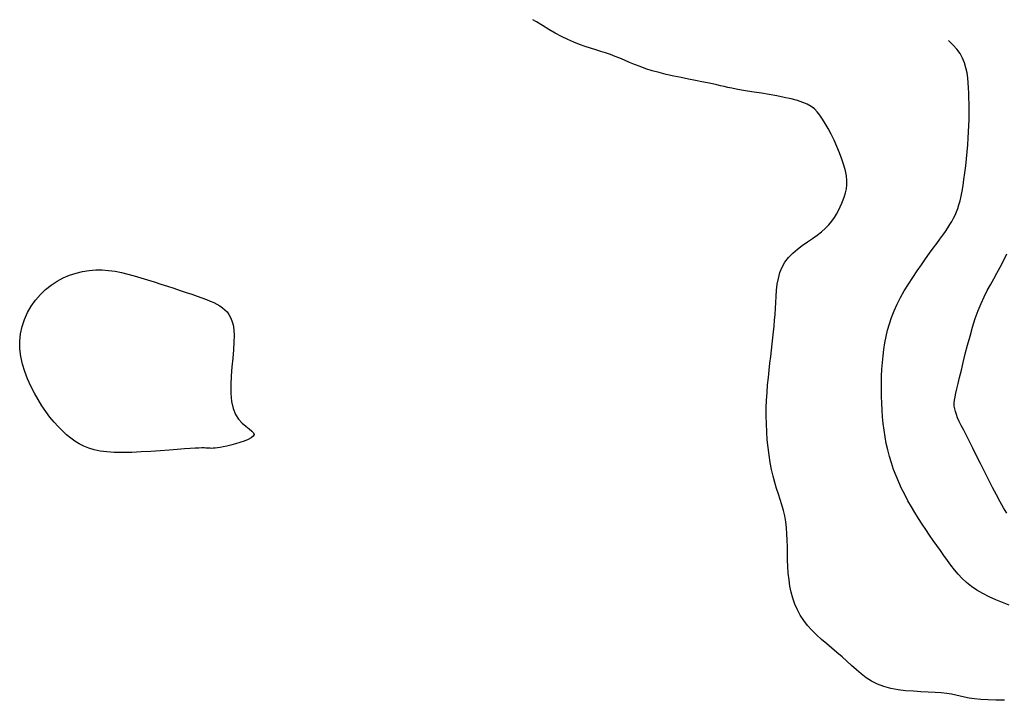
# Model space of a CAD drawing. Header units: millimetres. Extents: x 32690613 to 32693367, y 5343692 to 5344708.
# Tile 409 of 656: x 32692616.42 to 32692625.84, y 5344228.14 to 5344234.65. Entities that reach past the tile are written whole.
import ezdxf

# ---------------------------------------------------------------- set-up
doc = ezdxf.new("R2010")
doc.units = ezdxf.units.MM
doc.header["$LTSCALE"] = 20
for name, color, linetype in [('02-DGM_HL_492.00', 82, 'Continuous'), ('02-DGM_HL_492.50', 92, 'Continuous'), ('02-DGM_HL_493.00', 102, 'Continuous'), ('02-DGM_HL_493.50', 112, 'Continuous')]:
    doc.layers.add(name, color=color, linetype=linetype)

msp = doc.modelspace()

# ---------------------------------------------------------------- linework, layer by layer
at = {"layer": '02-DGM_HL_492.00', "elevation": 492, "flags": 128}
msp.add_lwpolyline([(32692625.8587, 5344229.9294), (32692625.8288, 5344229.9808), (32692625.7964, 5344230.0393), (32692625.7614, 5344230.105), (32692625.7243, 5344230.1764), (32692625.6858, 5344230.2517), (32692625.6469, 5344230.3288), (32692625.6083, 5344230.4058), (32692625.5708, 5344230.4807), (32692625.5352, 5344230.5517), (32692625.5024, 5344230.6166), (32692625.4729, 5344230.6741), (32692625.447, 5344230.7246), (32692625.4245, 5344230.769), (32692625.4053, 5344230.8081), (32692625.3895, 5344230.8428), (32692625.3769, 5344230.874), (32692625.3674, 5344230.9026), (32692625.3611, 5344230.9295), (32692625.3577, 5344230.9557), (32692625.3573, 5344230.9824), (32692625.3597, 5344231.0109), (32692625.3647, 5344231.0428), (32692625.3722, 5344231.0792), (32692625.3821, 5344231.1215), (32692625.3943, 5344231.1712), (32692625.4086, 5344231.2296), (32692625.4249, 5344231.2974), (32692625.443, 5344231.373), (32692625.4629, 5344231.4542), (32692625.4845, 5344231.5389), (32692625.5076, 5344231.6248), (32692625.5322, 5344231.7097), (32692625.5581, 5344231.7914), (32692625.5852, 5344231.8678), (32692625.6134, 5344231.9372), (32692625.6425, 5344232.0006), (32692625.6725, 5344232.0596), (32692625.7031, 5344232.1159), (32692625.7343, 5344232.1711), (32692625.7658, 5344232.2267), (32692625.7975, 5344232.2844), (32692625.8293, 5344232.3458), (32692625.861, 5344232.412)], dxfattribs=at)
at = {"layer": '02-DGM_HL_492.50', "elevation": 492.5, "flags": 128}
msp.add_lwpolyline([(32692625.8827, 5344229.0515), (32692625.8195, 5344229.0756), (32692625.7551, 5344229.1019), (32692625.6914, 5344229.1305), (32692625.6302, 5344229.1613), (32692625.5732, 5344229.1943), (32692625.5218, 5344229.2294), (32692625.4756, 5344229.2667), (32692625.4338, 5344229.3058), (32692625.3953, 5344229.3467), (32692625.3595, 5344229.3892), (32692625.3254, 5344229.4332), (32692625.2921, 5344229.4785), (32692625.2588, 5344229.525), (32692625.2248, 5344229.5726), (32692625.1902, 5344229.6212), (32692625.1551, 5344229.6709), (32692625.1197, 5344229.7217), (32692625.0843, 5344229.7736), (32692625.0491, 5344229.8267), (32692625.0143, 5344229.8808), (32692624.9801, 5344229.9362), (32692624.9467, 5344229.9926), (32692624.9144, 5344230.0502), (32692624.8833, 5344230.1087), (32692624.8538, 5344230.168), (32692624.826, 5344230.2281), (32692624.8001, 5344230.2888), (32692624.7765, 5344230.35), (32692624.7554, 5344230.4116), (32692624.7368, 5344230.4735), (32692624.7207, 5344230.5357), (32692624.7069, 5344230.5983), (32692624.6953, 5344230.6612), (32692624.6856, 5344230.7245), (32692624.6778, 5344230.7882), (32692624.6715, 5344230.8523), (32692624.6668, 5344230.9168), (32692624.6633, 5344230.9817), (32692624.6611, 5344231.0469), (32692624.6602, 5344231.1123), (32692624.6606, 5344231.1775), (32692624.6624, 5344231.2425), (32692624.6656, 5344231.3071), (32692624.6702, 5344231.3711), (32692624.6763, 5344231.4344), (32692624.6838, 5344231.4968), (32692624.6932, 5344231.5585), (32692624.7048, 5344231.6198), (32692624.7191, 5344231.6809), (32692624.7363, 5344231.7422), (32692624.7569, 5344231.8038), (32692624.7813, 5344231.8661), (32692624.8099, 5344231.9292), (32692624.8428, 5344231.9934), (32692624.8792, 5344232.058), (32692624.9184, 5344232.1224), (32692624.9593, 5344232.1858), (32692625.0009, 5344232.2477), (32692625.0424, 5344232.3072), (32692625.0828, 5344232.3638), (32692625.1212, 5344232.4166), (32692625.1568, 5344232.4653), (32692625.1895, 5344232.5101), (32692625.2195, 5344232.5513), (32692625.2469, 5344232.5896), (32692625.2719, 5344232.6252), (32692625.2946, 5344232.6587), (32692625.3151, 5344232.6905), (32692625.3336, 5344232.721), (32692625.3502, 5344232.7508), (32692625.3651, 5344232.7806), (32692625.3785, 5344232.8114), (32692625.3908, 5344232.844), (32692625.402, 5344232.8793), (32692625.4124, 5344232.9181), (32692625.4222, 5344232.9614), (32692625.4317, 5344233.0099), (32692625.441, 5344233.0643), (32692625.4501, 5344233.1237), (32692625.4587, 5344233.1869), (32692625.4668, 5344233.2527), (32692625.4742, 5344233.3199), (32692625.4808, 5344233.3873), (32692625.4865, 5344233.4536), (32692625.4911, 5344233.5178), (32692625.4946, 5344233.5789), (32692625.4969, 5344233.6371), (32692625.4983, 5344233.6927), (32692625.4989, 5344233.7462), (32692625.4988, 5344233.798), (32692625.4981, 5344233.8486), (32692625.4969, 5344233.8985), (32692625.4954, 5344233.9479), (32692625.4935, 5344233.9973), (32692625.4906, 5344234.0466), (32692625.4861, 5344234.0954), (32692625.4792, 5344234.1437), (32692625.4691, 5344234.1911), (32692625.4552, 5344234.2374), (32692625.4366, 5344234.2825), (32692625.4127, 5344234.3261), (32692625.3829, 5344234.368), (32692625.3473, 5344234.4083), (32692625.3063, 5344234.4473), (32692625.3013, 5344234.4515)], dxfattribs=at)
at = {"layer": '02-DGM_HL_493.00', "elevation": 493, "flags": 128}
msp.add_lwpolyline([(32692625.8377, 5344228.1411), (32692625.7536, 5344228.1425), (32692625.6772, 5344228.1448), (32692625.6097, 5344228.1487), (32692625.5515, 5344228.1547), (32692625.501, 5344228.1623), (32692625.4558, 5344228.1711), (32692625.4138, 5344228.1805), (32692625.3727, 5344228.1899), (32692625.3303, 5344228.1988), (32692625.2844, 5344228.2066), (32692625.2327, 5344228.2128), (32692625.1736, 5344228.2172), (32692625.1082, 5344228.2203), (32692625.0384, 5344228.2234), (32692624.9658, 5344228.2273), (32692624.8922, 5344228.2331), (32692624.8194, 5344228.2419), (32692624.749, 5344228.2546), (32692624.683, 5344228.2722), (32692624.6225, 5344228.2955), (32692624.567, 5344228.324), (32692624.5155, 5344228.3568), (32692624.4671, 5344228.3931), (32692624.4206, 5344228.432), (32692624.3752, 5344228.4729), (32692624.3298, 5344228.5148), (32692624.2834, 5344228.5569), (32692624.2354, 5344228.5986), (32692624.1862, 5344228.64), (32692624.1368, 5344228.6816), (32692624.0881, 5344228.7237), (32692624.0408, 5344228.7667), (32692623.996, 5344228.811), (32692623.9545, 5344228.8568), (32692623.9171, 5344228.9046), (32692623.8845, 5344228.9546), (32692623.8566, 5344229.0069), (32692623.8332, 5344229.0611), (32692623.8137, 5344229.1172), (32692623.798, 5344229.175), (32692623.7857, 5344229.2343), (32692623.7765, 5344229.2949), (32692623.7699, 5344229.3567), (32692623.7658, 5344229.4195), (32692623.7633, 5344229.4828), (32692623.7618, 5344229.5463), (32692623.7607, 5344229.6093), (32692623.7591, 5344229.6716), (32692623.7565, 5344229.7327), (32692623.752, 5344229.792), (32692623.745, 5344229.8492), (32692623.7351, 5344229.904), (32692623.7225, 5344229.957), (32692623.7079, 5344230.0091), (32692623.6918, 5344230.0611), (32692623.6749, 5344230.1138), (32692623.6577, 5344230.1681), (32692623.6408, 5344230.2249), (32692623.6249, 5344230.2849), (32692623.6103, 5344230.3488), (32692623.5973, 5344230.4163), (32692623.586, 5344230.4866), (32692623.5765, 5344230.5594), (32692623.5689, 5344230.6338), (32692623.5633, 5344230.7095), (32692623.5597, 5344230.7857), (32692623.5584, 5344230.862), (32692623.5592, 5344230.9377), (32692623.562, 5344231.0125), (32692623.5664, 5344231.0862), (32692623.5721, 5344231.1586), (32692623.5788, 5344231.2293), (32692623.5861, 5344231.298), (32692623.5938, 5344231.3646), (32692623.6014, 5344231.4288), (32692623.6088, 5344231.4904), (32692623.6158, 5344231.5497), (32692623.6224, 5344231.6074), (32692623.6284, 5344231.6639), (32692623.6339, 5344231.7196), (32692623.6389, 5344231.7752), (32692623.6431, 5344231.8311), (32692623.6466, 5344231.8878), (32692623.6496, 5344231.9456), (32692623.6528, 5344232.0041), (32692623.6574, 5344232.0625), (32692623.6643, 5344232.1203), (32692623.6747, 5344232.1767), (32692623.6896, 5344232.2311), (32692623.7101, 5344232.2827), (32692623.7371, 5344232.331), (32692623.7714, 5344232.3754), (32692623.8117, 5344232.4164), (32692623.8564, 5344232.4546), (32692623.9038, 5344232.4904), (32692623.9524, 5344232.5246), (32692624.0005, 5344232.5576), (32692624.0465, 5344232.5901), (32692624.0887, 5344232.6227), (32692624.1259, 5344232.6559), (32692624.1582, 5344232.6895), (32692624.1862, 5344232.7235), (32692624.2105, 5344232.7578), (32692624.2316, 5344232.7921), (32692624.2501, 5344232.8264), (32692624.2665, 5344232.8606), (32692624.2814, 5344232.8943), (32692624.2951, 5344232.9278), (32692624.3073, 5344232.9615), (32692624.3174, 5344232.996), (32692624.3248, 5344233.0321), (32692624.329, 5344233.0705), (32692624.3293, 5344233.1119), (32692624.3252, 5344233.1568), (32692624.3161, 5344233.2061), (32692624.3017, 5344233.26), (32692624.2826, 5344233.3175), (32692624.2599, 5344233.3772), (32692624.2344, 5344233.4375), (32692624.207, 5344233.4971), (32692624.1788, 5344233.5545), (32692624.1507, 5344233.6084), (32692624.1235, 5344233.6573), (32692624.0978, 5344233.7001), (32692624.0728, 5344233.7371), (32692624.0468, 5344233.769), (32692624.0187, 5344233.7966), (32692623.9869, 5344233.8204), (32692623.9502, 5344233.8413), (32692623.9071, 5344233.8598), (32692623.8562, 5344233.8766), (32692623.7968, 5344233.8924), (32692623.7307, 5344233.9072), (32692623.66, 5344233.9211), (32692623.5871, 5344233.9341), (32692623.5144, 5344233.9463), (32692623.4442, 5344233.9576), (32692623.3788, 5344233.968), (32692623.3205, 5344233.9777), (32692623.2708, 5344233.9866), (32692623.2284, 5344233.995), (32692623.1909, 5344234.003), (32692623.156, 5344234.011), (32692623.1216, 5344234.019), (32692623.0854, 5344234.0275), (32692623.045, 5344234.0365), (32692622.9983, 5344234.0464), (32692622.9437, 5344234.0573), (32692622.8823, 5344234.0693), (32692622.8157, 5344234.0822), (32692622.7458, 5344234.0963), (32692622.6743, 5344234.1114), (32692622.603, 5344234.1275), (32692622.5337, 5344234.1446), (32692622.468, 5344234.1628), (32692622.4073, 5344234.1819), (32692622.3512, 5344234.2017), (32692622.299, 5344234.2219), (32692622.2499, 5344234.2421), (32692622.203, 5344234.262), (32692622.1576, 5344234.2813), (32692622.1128, 5344234.2996), (32692622.068, 5344234.3166), (32692622.0223, 5344234.3322), (32692621.9755, 5344234.3469), (32692621.9275, 5344234.3615), (32692621.8779, 5344234.3767), (32692621.8266, 5344234.3934), (32692621.7734, 5344234.4123), (32692621.7181, 5344234.4342), (32692621.6605, 5344234.4598), (32692621.6006, 5344234.4896), (32692621.5395, 5344234.5226), (32692621.4783, 5344234.5578), (32692621.4184, 5344234.5938), (32692621.3608, 5344234.6294), (32692621.3275, 5344234.6505)], dxfattribs=at)
at = {"layer": '02-DGM_HL_493.50', "elevation": 493.5, "flags": 128}
msp.add_lwpolyline([(32692617.3222, 5344230.5118), (32692617.2502, 5344230.5164), (32692617.1863, 5344230.5246), (32692617.1291, 5344230.5362), (32692617.0777, 5344230.5514), (32692617.0308, 5344230.5702), (32692616.9873, 5344230.5925), (32692616.946, 5344230.6185), (32692616.9058, 5344230.648), (32692616.8658, 5344230.6812), (32692616.8258, 5344230.718), (32692616.7859, 5344230.7585), (32692616.7464, 5344230.8027), (32692616.7074, 5344230.8506), (32692616.6689, 5344230.9023), (32692616.6311, 5344230.9577), (32692616.5942, 5344231.017), (32692616.5584, 5344231.0799), (32692616.5246, 5344231.146), (32692616.4937, 5344231.2147), (32692616.4667, 5344231.2854), (32692616.4447, 5344231.3575), (32692616.4285, 5344231.4303), (32692616.4193, 5344231.5033), (32692616.4179, 5344231.5758), (32692616.4251, 5344231.6472), (32692616.4405, 5344231.7169), (32692616.4634, 5344231.7845), (32692616.4931, 5344231.8493), (32692616.5289, 5344231.9107), (32692616.5701, 5344231.9683), (32692616.6161, 5344232.0213), (32692616.6661, 5344232.0694), (32692616.7196, 5344232.1119), (32692616.7759, 5344232.1489), (32692616.8345, 5344232.1804), (32692616.895, 5344232.2065), (32692616.9568, 5344232.2272), (32692617.0195, 5344232.2427), (32692617.0824, 5344232.2529), (32692617.1451, 5344232.2579), (32692617.2073, 5344232.2579), (32692617.2689, 5344232.2533), (32692617.3302, 5344232.2448), (32692617.3914, 5344232.2329), (32692617.4527, 5344232.2181), (32692617.5144, 5344232.2012), (32692617.5765, 5344232.1826), (32692617.6394, 5344232.163), (32692617.7031, 5344232.1428), (32692617.767, 5344232.1224), (32692617.8304, 5344232.1019), (32692617.8927, 5344232.0816), (32692617.953, 5344232.0616), (32692618.0108, 5344232.0424), (32692618.0653, 5344232.0239), (32692618.1157, 5344232.0065), (32692618.1616, 5344231.9903), (32692618.2032, 5344231.9749), (32692618.2407, 5344231.96), (32692618.2745, 5344231.9451), (32692618.305, 5344231.9297), (32692618.3326, 5344231.9136), (32692618.3575, 5344231.8962), (32692618.3801, 5344231.8772), (32692618.4008, 5344231.856), (32692618.4192, 5344231.8317), (32692618.4351, 5344231.8034), (32692618.4483, 5344231.77), (32692618.4583, 5344231.7307), (32692618.4651, 5344231.6843), (32692618.4682, 5344231.6299), (32692618.4674, 5344231.5666), (32692618.4628, 5344231.4939), (32692618.4557, 5344231.4139), (32692618.4479, 5344231.3294), (32692618.441, 5344231.243), (32692618.437, 5344231.1573), (32692618.4373, 5344231.0752), (32692618.4439, 5344230.9992), (32692618.4585, 5344230.932), (32692618.4819, 5344230.8758), (32692618.512, 5344230.8296), (32692618.5456, 5344230.792), (32692618.5797, 5344230.7616), (32692618.6114, 5344230.7369), (32692618.6374, 5344230.7165), (32692618.6549, 5344230.6988), (32692618.6606, 5344230.6824), (32692618.6526, 5344230.6662), (32692618.6324, 5344230.6501), (32692618.6026, 5344230.6344), (32692618.5657, 5344230.6195), (32692618.5244, 5344230.6055), (32692618.481, 5344230.5927), (32692618.4383, 5344230.5815), (32692618.3986, 5344230.5721), (32692618.3642, 5344230.5647), (32692618.3347, 5344230.5592), (32692618.3096, 5344230.5552), (32692618.2882, 5344230.5527), (32692618.2698, 5344230.5514), (32692618.2538, 5344230.5509), (32692618.2394, 5344230.5512), (32692618.226, 5344230.5518), (32692618.2128, 5344230.5528), (32692618.1982, 5344230.5537), (32692618.1808, 5344230.5543), (32692618.1589, 5344230.5545), (32692618.1307, 5344230.554), (32692618.0949, 5344230.5526), (32692618.0496, 5344230.5501), (32692617.9932, 5344230.5462), (32692617.925, 5344230.5408), (32692617.8469, 5344230.5344), (32692617.7615, 5344230.5278), (32692617.6717, 5344230.5214), (32692617.5801, 5344230.516), (32692617.4895, 5344230.5122), (32692617.4027, 5344230.5106)], close=True, dxfattribs=at)

doc.saveas('drawing.dxf')
